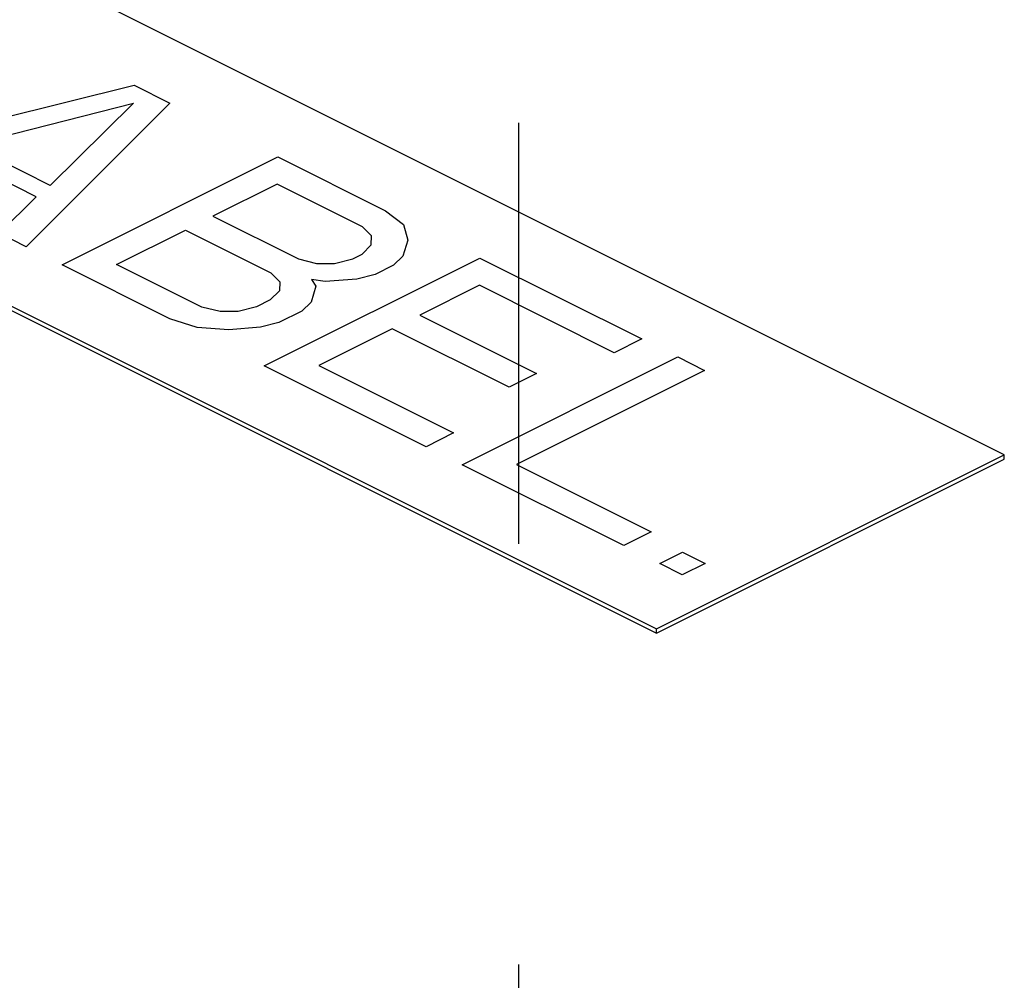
# Paper-space layout '005_EXP_CORICANT_PE_DRAWING_3_1' of a CAD drawing. Header units: millimetres. Extents: x 6 to 413, y 7 to 290.
# Tile 291 of 362: x 197.95 to 203.35, y 248.81 to 254.08. Entities that reach past the tile are written whole.
import ezdxf

# ---------------------------------------------------------------- set-up
doc = ezdxf.new("R2010")
doc.units = ezdxf.units.MM
doc.header["$LTSCALE"] = 23.1
doc.linetypes.add('DASHED', pattern=[0.2, 0.1, -0.1])
doc.layers.add('000_OFFSET-LINES', color=7, linetype='CONTINUOUS')
doc.layers.add('006_246600000090A_CAUTION__BL78', color=7, linetype='CONTINUOUS')

# ---------------------------------------------------------------- blocks, each defined once
blk = doc.blocks.new('006_246600000090A_CAUTION__BL78', base_point=(195.0812, 254.8666))
at = {"layer": '006_246600000090A_CAUTION__BL78', "color": 7, "linetype": 'Continuous'}
for p, q in [((203.3543, 251.6964), (188.7172, 259.0149)), ((186.808, 258.0603), (201.4451, 250.7418)), ((186.808, 258.0369), (201.4451, 250.7184)), ((201.4451, 250.7418), (203.3543, 251.6964)), ((201.4451, 250.7184), (203.3543, 251.673)), ((203.3543, 251.673), (203.3543, 251.6964)), ((201.4451, 250.7184), (201.4451, 250.7418))]:
    blk.add_line(p, q, dxfattribs=at)
at = {"layer": '006_246600000090A_CAUTION__BL78', "color": 4, "linetype": 'Continuous'}
for p, q in [((196.9994, 253.3312), (198.5777, 253.7257)), ((198.5777, 253.7257), (198.775, 253.6271)), ((197.6736, 253.397), (198.5756, 253.6261)), ((198.775, 253.6271), (197.9858, 252.838)), ((198.5756, 253.6261), (198.1175, 253.1751)), ((198.0414, 253.1124), (197.5482, 253.359)), ((198.1175, 253.1751), (197.6736, 253.397)), ((198.1831, 252.7393), (199.3668, 253.3312)), ((199.3668, 253.3312), (199.9587, 253.0353)), ((199.3637, 253.1816), (199.0111, 253.0053)), ((199.8322, 252.9474), (199.3637, 253.1816)), ((197.8379, 252.912), (198.0414, 253.1124)), ((199.9587, 253.0353), (200.0568, 252.961)), ((199.0111, 253.0053), (199.4796, 252.7711)), ((197.9858, 252.838), (197.8379, 252.912)), ((198.4822, 252.7409), (198.86, 252.9298)), ((198.86, 252.9298), (199.3285, 252.6955)), ((199.881, 252.8978), (199.8322, 252.9474)), ((200.0568, 252.961), (200.0799, 252.8739)), ((199.88, 252.8479), (199.881, 252.8978)), ((200.0799, 252.8739), (200.0531, 252.7866)), ((199.8291, 252.7978), (199.88, 252.8479)), ((199.2928, 252.1845), (200.4765, 252.7763)), ((199.4796, 252.7711), (199.5788, 252.7467)), ((199.6785, 252.7472), (199.7787, 252.7726)), ((199.7787, 252.7726), (199.8291, 252.7978)), ((200.0531, 252.7866), (200.0022, 252.7364)), ((200.4765, 252.7763), (201.3643, 252.3324)), ((198.775, 252.4434), (198.1831, 252.7393)), ((198.9507, 252.5066), (198.4822, 252.7409)), ((199.3285, 252.6955), (199.3773, 252.6459)), ((199.5788, 252.7467), (199.6785, 252.7472)), ((200.0022, 252.7364), (199.9015, 252.6861)), ((199.3773, 252.6459), (199.3763, 252.5961)), ((199.552, 252.6593), (199.5762, 252.6221)), ((199.6265, 252.6472), (199.552, 252.6593)), ((199.8012, 252.6606), (199.6265, 252.6472)), ((199.9015, 252.6861), (199.8012, 252.6606)), ((199.3763, 252.5961), (199.3254, 252.546)), ((199.5762, 252.6221), (199.5494, 252.5347)), ((200.4734, 252.6268), (200.146, 252.4631)), ((201.2132, 252.2569), (200.4734, 252.6268)), ((199.3254, 252.546), (199.2498, 252.5082)), ((199.5494, 252.5347), (199.4985, 252.4846)), ((199.0499, 252.4822), (198.9507, 252.5066)), ((199.1496, 252.4828), (199.0499, 252.4822)), ((199.2498, 252.5082), (199.1496, 252.4828)), ((199.4985, 252.4846), (199.3726, 252.4216)), ((198.9234, 252.3943), (198.775, 252.4434)), ((200.146, 252.4631), (200.7871, 252.1425)), ((199.0976, 252.3828), (198.9234, 252.3943)), ((199.2724, 252.3962), (199.0976, 252.3828)), ((199.3726, 252.4216), (199.2724, 252.3962)), ((199.9949, 252.3875), (199.5919, 252.186)), ((200.636, 252.0669), (199.9949, 252.3875)), ((201.3643, 252.3324), (201.2132, 252.2569)), ((200.3779, 251.6419), (201.5616, 252.2338)), ((201.5616, 252.2338), (201.7095, 252.1598)), ((200.1806, 251.7406), (199.2928, 252.1845)), ((199.5919, 252.186), (200.3317, 251.8161)), ((201.7095, 252.1598), (200.677, 251.6435)), ((200.7871, 252.1425), (200.636, 252.0669)), ((200.3317, 251.8161), (200.1806, 251.7406)), ((201.2657, 251.1981), (200.3779, 251.6419)), ((200.677, 251.6435), (201.4168, 251.2736)), ((201.4168, 251.2736), (201.2657, 251.1981)), ((201.4629, 251.0994), (201.5889, 251.1624)), ((201.5889, 251.1624), (201.7122, 251.1007)), ((201.5862, 251.0378), (201.4629, 251.0994)), ((201.7122, 251.1007), (201.5862, 251.0378))]:
    blk.add_line(p, q, dxfattribs=at)

psp = doc.layouts.new('005_EXP_CORICANT_PE_DRAWING_3_1')

# ---------------------------------------------------------------- linework, layer by layer
at = {"layer": '000_OFFSET-LINES', "color": 4, "linetype": 'DASHED'}
psp.add_line((200.6878, 258.1383), (200.6878, 245.2382), dxfattribs=at)

# ---------------------------------------------------------------- block references
at = {"layer": '006_246600000090A_CAUTION__BL78'}
psp.add_blockref('006_246600000090A_CAUTION__BL78', (195.0812, 254.8666), dxfattribs=at)

doc.saveas('drawing.dxf')
